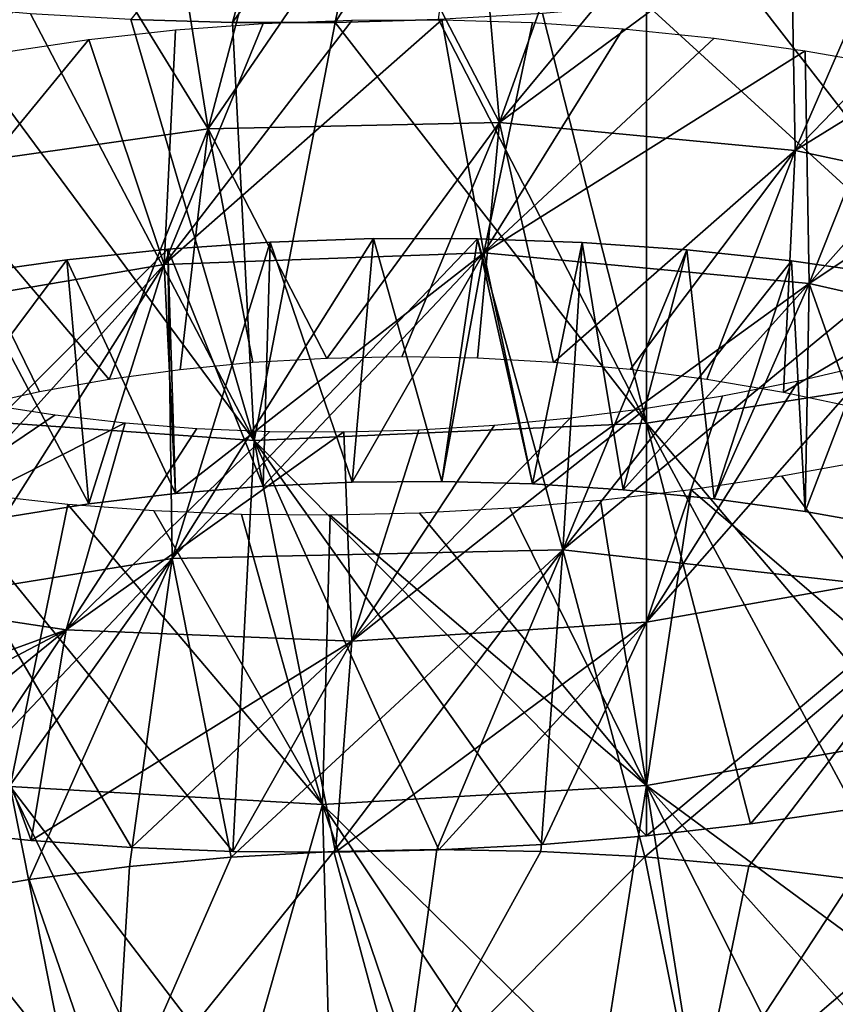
# Model space of a CAD drawing. Header units: millimetres. Extents: x -161 to 161, y -94 to 1149.
# Tile 774 of 1056: x 42.38 to 45.14, y 396.42 to 399.76. Entities that reach past the tile are written whole.
import ezdxf

# ---------------------------------------------------------------- set-up
doc = ezdxf.new("R2010")
doc.units = ezdxf.units.MM
doc.header["$LTSCALE"] = 81.481481
for name, color, linetype in [('65', 7, 'CONTINUOUS'), ('66', 7, 'CONTINUOUS'), ('67', 7, 'CONTINUOUS'), ('68', 7, 'CONTINUOUS'), ('70', 7, 'CONTINUOUS'), ('80', 7, 'CONTINUOUS')]:
    doc.layers.add(name, color=color, linetype=linetype)

msp = doc.modelspace()

# ---------------------------------------------------------------- linework, layer by layer
at = {"layer": '65', "color": 7, "linetype": 'CONTINUOUS', "true_color": 0xaaaaaa}
for points in [[(42.8875, 400.1843, -25.9211), (43.2332, 400.2061, -25.9995), (43.0148, 399.3868, -25.0175), (42.8875, 400.1843, -25.9211)], [(43.2332, 400.2061, -25.9995), (43.5819, 400.2161, -26.0649), (43.0148, 399.3868, -25.0175), (43.2332, 400.2061, -25.9995)], [(43.0148, 399.3868, -25.0175), (43.5819, 400.2161, -26.0649), (44.0018, 399.4083, -25.2306), (43.0148, 399.3868, -25.0175)], [(43.5819, 400.2161, -26.0649), (43.9325, 400.2144, -26.1172), (44.0018, 399.4083, -25.2306), (43.5819, 400.2161, -26.0649)], [(43.9325, 400.2144, -26.1172), (44.2845, 400.2008, -26.1566), (44.0018, 399.4083, -25.2306), (43.9325, 400.2144, -26.1172)], [(44.2845, 400.2008, -26.1566), (44.6371, 400.1753, -26.1828), (44.0018, 399.4083, -25.2306), (44.2845, 400.2008, -26.1566)], [(42.5457, 400.1509, -25.8299), (42.8875, 400.1843, -25.9211), (43.0148, 399.3868, -25.0175), (42.5457, 400.1509, -25.8299)], [(44.6371, 400.1753, -26.1828), (44.9894, 400.1377, -26.196), (44.0018, 399.4083, -25.2306), (44.6371, 400.1753, -26.1828)], [(42.2089, 400.1061, -25.7259), (42.5457, 400.1509, -25.8299), (42.0723, 399.2534, -24.6803), (42.2089, 400.1061, -25.7259)], [(42.0723, 399.2534, -24.6803), (42.5457, 400.1509, -25.8299), (43.0148, 399.3868, -25.0175), (42.0723, 399.2534, -24.6803)], [(44.0018, 399.4083, -25.2306), (44.9894, 400.1377, -26.196), (45.0035, 399.314, -25.3167), (44.0018, 399.4083, -25.2306)], [(44.9894, 400.1377, -26.196), (45.3406, 400.0879, -26.196), (45.0035, 399.314, -25.3167), (44.9894, 400.1377, -26.196)], [(45.3406, 400.0879, -26.196), (45.6898, 400.0262, -26.183), (45.0035, 399.314, -25.3167), (45.3406, 400.0879, -26.196)], [(45.6898, 400.0262, -26.183), (46.0361, 399.9526, -26.1572), (45.0035, 399.314, -25.3167), (45.6898, 400.0262, -26.183)], [(45.0035, 399.314, -25.3167), (46.0361, 399.9526, -26.1572), (45.9902, 399.1027, -25.2757), (45.0035, 399.314, -25.3167)], [(42.0723, 399.2534, -24.6803), (43.0148, 399.3868, -25.0175), (42.6795, 398.5383, -23.9209), (42.0723, 399.2534, -24.6803)], [(42.6795, 398.5383, -23.9209), (43.0148, 399.3868, -25.0175), (42.9207, 398.5714, -24.0206), (42.6795, 398.5383, -23.9209)], [(42.9207, 398.5714, -24.0206), (43.0148, 399.3868, -25.0175), (43.1668, 398.5953, -24.1099), (42.9207, 398.5714, -24.0206)], [(43.0148, 399.3868, -25.0175), (44.0018, 399.4083, -25.2306), (43.417, 398.6098, -24.1887), (43.0148, 399.3868, -25.0175)], [(43.1668, 398.5953, -24.1099), (43.0148, 399.3868, -25.0175), (43.417, 398.6098, -24.1887), (43.1668, 398.5953, -24.1099)], [(43.417, 398.6098, -24.1887), (44.0018, 399.4083, -25.2306), (43.6706, 398.6148, -24.2571), (43.417, 398.6098, -24.1887)], [(43.6706, 398.6148, -24.2571), (44.0018, 399.4083, -25.2306), (43.9269, 398.6103, -24.3148), (43.6706, 398.6148, -24.2571)], [(43.9269, 398.6103, -24.3148), (44.0018, 399.4083, -25.2306), (44.1851, 398.596, -24.362), (43.9269, 398.6103, -24.3148)], [(44.0018, 399.4083, -25.2306), (45.0035, 399.314, -25.3167), (44.1851, 398.596, -24.362), (44.0018, 399.4083, -25.2306)], [(44.1851, 398.596, -24.362), (45.0035, 399.314, -25.3167), (44.4447, 398.5719, -24.3984), (44.1851, 398.596, -24.362)], [(44.4447, 398.5719, -24.3984), (45.0035, 399.314, -25.3167), (44.7046, 398.5379, -24.4239), (44.4447, 398.5719, -24.3984)], [(44.7046, 398.5379, -24.4239), (45.0035, 399.314, -25.3167), (44.964, 398.4938, -24.4386), (44.7046, 398.5379, -24.4239)], [(45.0035, 399.314, -25.3167), (45.9902, 399.1027, -25.2757), (44.964, 398.4938, -24.4386), (45.0035, 399.314, -25.3167)], [(42.2154, 398.4454, -23.6919), (42.0723, 399.2534, -24.6803), (42.4442, 398.4962, -23.8113), (42.2154, 398.4454, -23.6919)], [(42.4442, 398.4962, -23.8113), (42.0723, 399.2534, -24.6803), (42.6795, 398.5383, -23.9209), (42.4442, 398.4962, -23.8113)], [(44.964, 398.4938, -24.4386), (45.9902, 399.1027, -25.2757), (45.2216, 398.4397, -24.4425), (44.964, 398.4938, -24.4386)], [(42.4972, 398.418, -13.1395), (41.624, 397.8283, -12.4628), (42.267, 398.4531, -13.263), (42.4972, 398.418, -13.1395)], [(44.5, 397.7168, -11.5884), (43.5019, 397.6516, -11.7465), (44.5, 398.4411, -12.5452), (44.5, 397.7168, -11.5884)], [(44.5, 398.4411, -12.5452), (43.5019, 397.6516, -11.7465), (44.2421, 398.4079, -12.5796), (44.5, 398.4411, -12.5452)], [(42.7341, 398.3911, -13.0262), (41.624, 397.8283, -12.4628), (42.4972, 398.418, -13.1395), (42.7341, 398.3911, -13.0262)], [(42.5337, 397.6901, -12.0402), (41.624, 397.8283, -12.4628), (42.7341, 398.3911, -13.0262), (42.5337, 397.6901, -12.0402)], [(42.9767, 398.3724, -12.9237), (42.5337, 397.6901, -12.0402), (42.7341, 398.3911, -13.0262), (42.9767, 398.3724, -12.9237)], [(44.2421, 398.4079, -12.5796), (43.5019, 397.6516, -11.7465), (43.9847, 398.3834, -12.6255), (44.2421, 398.4079, -12.5796)], [(43.224, 398.3622, -12.8321), (42.5337, 397.6901, -12.0402), (42.9767, 398.3724, -12.9237), (43.224, 398.3622, -12.8321)], [(43.4749, 398.3606, -12.7518), (42.5337, 397.6901, -12.0402), (43.224, 398.3622, -12.8321), (43.4749, 398.3606, -12.7518)], [(43.5019, 397.6516, -11.7465), (42.5337, 397.6901, -12.0402), (43.4749, 398.3606, -12.7518), (43.5019, 397.6516, -11.7465)], [(43.7287, 398.3677, -12.683), (43.5019, 397.6516, -11.7465), (43.4749, 398.3606, -12.7518), (43.7287, 398.3677, -12.683)], [(43.9847, 398.3834, -12.6255), (43.5019, 397.6516, -11.7465), (43.7287, 398.3677, -12.683), (43.9847, 398.3834, -12.6255)], [(42.5337, 397.6901, -12.0402), (41.1183, 397.1746, -11.5878), (41.624, 397.8283, -12.4628), (42.5337, 397.6901, -12.0402)], [(41.4316, 397.1101, -11.4322), (41.1183, 397.1746, -11.5878), (42.5337, 397.6901, -12.0402), (41.4316, 397.1101, -11.4322)], [(41.7529, 397.0555, -11.2893), (41.4316, 397.1101, -11.4322), (42.5337, 397.6901, -12.0402), (41.7529, 397.0555, -11.2893)], [(42.0812, 397.011, -11.1594), (41.7529, 397.0555, -11.2893), (42.5337, 397.6901, -12.0402), (42.0812, 397.011, -11.1594)], [(42.4157, 396.9768, -11.0427), (42.0812, 397.011, -11.1594), (42.5337, 397.6901, -12.0402), (42.4157, 396.9768, -11.0427)], [(43.5019, 397.6516, -11.7465), (42.4157, 396.9768, -11.0427), (42.5337, 397.6901, -12.0402), (43.5019, 397.6516, -11.7465)], [(43.7963, 396.9448, -10.7128), (43.4465, 396.9369, -10.7745), (44.5, 397.7168, -11.5884), (43.7963, 396.9448, -10.7128)], [(44.5, 397.7168, -11.5884), (43.4465, 396.9369, -10.7745), (43.5019, 397.6516, -11.7465), (44.5, 397.7168, -11.5884)], [(44.1478, 396.9634, -10.6651), (43.7963, 396.9448, -10.7128), (44.5, 397.7168, -11.5884), (44.1478, 396.9634, -10.6651)], [(44.5, 396.9926, -10.6316), (44.1478, 396.9634, -10.6651), (44.5, 397.7168, -11.5884), (44.5, 396.9926, -10.6316)], [(42.7553, 396.953, -10.9395), (42.4157, 396.9768, -11.0427), (43.5019, 397.6516, -11.7465), (42.7553, 396.953, -10.9395)], [(43.0992, 396.9396, -10.8501), (42.7553, 396.953, -10.9395), (43.5019, 397.6516, -11.7465), (43.0992, 396.9396, -10.8501)], [(43.4465, 396.9369, -10.7745), (43.0992, 396.9396, -10.8501), (43.5019, 397.6516, -11.7465), (43.4465, 396.9369, -10.7745)], [(43.0929, 396.9201, -29.1541), (43.4404, 396.9393, -29.2237), (42.6958, 396.0124, -28.1588), (43.0929, 396.9201, -29.1541)], [(42.6958, 396.0124, -28.1588), (43.4404, 396.9393, -29.2237), (43.6713, 396.0872, -28.4093), (42.6958, 396.0124, -28.1588)], [(42.7488, 396.8885, -29.0724), (43.0929, 396.9201, -29.1541), (42.6958, 396.0124, -28.1588), (42.7488, 396.8885, -29.0724)], [(43.4404, 396.9393, -29.2237), (43.7902, 396.946, -29.281), (43.6713, 396.0872, -28.4093), (43.4404, 396.9393, -29.2237)], [(43.7902, 396.946, -29.281), (44.1418, 396.9401, -29.3262), (43.6713, 396.0872, -28.4093), (43.7902, 396.946, -29.281)], [(44.1418, 396.9401, -29.3262), (44.4943, 396.9215, -29.359), (43.6713, 396.0872, -28.4093), (44.1418, 396.9401, -29.3262)], [(43.6713, 396.0872, -28.4093), (44.4943, 396.9215, -29.359), (44.6715, 396.0398, -28.541), (43.6713, 396.0872, -28.4093)], [(44.4943, 396.9215, -29.359), (44.8469, 396.89, -29.3795), (44.6715, 396.0398, -28.541), (44.4943, 396.9215, -29.359)], [(42.4089, 396.8446, -28.9786), (42.7488, 396.8885, -29.0724), (42.6958, 396.0124, -28.1588), (42.4089, 396.8446, -28.9786)], [(44.8469, 396.89, -29.3795), (45.1987, 396.8456, -29.3876), (44.6715, 396.0398, -28.541), (44.8469, 396.89, -29.3795)], [(42.0743, 396.7884, -28.8728), (42.4089, 396.8446, -28.9786), (42.6958, 396.0124, -28.1588), (42.0743, 396.7884, -28.8728)], [(45.1987, 396.8456, -29.3876), (45.5487, 396.7883, -29.3833), (44.6715, 396.0398, -28.541), (45.1987, 396.8456, -29.3876)], [(41.7744, 395.82, -27.793), (42.0743, 396.7884, -28.8728), (42.6958, 396.0124, -28.1588), (41.7744, 395.82, -27.793)], [(45.5487, 396.7883, -29.3833), (45.8961, 396.7183, -29.367), (44.6715, 396.0398, -28.541), (45.5487, 396.7883, -29.3833)], [(44.6715, 396.0398, -28.541), (45.8961, 396.7183, -29.367), (45.6664, 395.8675, -28.5525), (44.6715, 396.0398, -28.541)]]:
    msp.add_3dface(points, dxfattribs=at)
at = {"layer": '66', "color": 7, "linetype": 'CONTINUOUS', "true_color": 0xaaaaaa}
for points in [[(43.0976, 399.747, -8.8039), (43.2826, 400.4202, -9.7818), (42.7532, 399.7568, -8.894), (43.0976, 399.747, -8.8039)], [(43.5844, 400.4248, -9.7096), (43.2826, 400.4202, -9.7818), (43.0976, 399.747, -8.8039), (43.5844, 400.4248, -9.7096)], [(43.4453, 399.7472, -8.7281), (43.5844, 400.4248, -9.7096), (43.0976, 399.747, -8.8039), (43.4453, 399.7472, -8.7281)], [(43.8884, 400.4386, -9.6506), (43.5844, 400.4248, -9.7096), (43.4453, 399.7472, -8.7281), (43.8884, 400.4386, -9.6506)], [(43.7955, 399.7575, -8.6666), (43.8884, 400.4386, -9.6506), (43.4453, 399.7472, -8.7281), (43.7955, 399.7575, -8.6666)], [(42.879, 398.9793, -27.0421), (43.2016, 398.1765, -26.2091), (43.2256, 399.0032, -27.1206), (42.879, 398.9793, -27.0421)], [(43.2016, 398.1765, -26.2091), (43.5029, 398.1902, -26.2802), (43.2256, 399.0032, -27.1206), (43.2016, 398.1765, -26.2091)], [(43.2256, 399.0032, -27.1206), (43.5029, 398.1902, -26.2802), (43.5754, 399.0151, -27.1863), (43.2256, 399.0032, -27.1206)], [(43.5029, 398.1902, -26.2802), (43.8072, 398.1929, -26.3397), (43.5754, 399.0151, -27.1863), (43.5029, 398.1902, -26.2802)], [(43.5754, 399.0151, -27.1863), (43.8072, 398.1929, -26.3397), (43.9278, 399.0149, -27.2392), (43.5754, 399.0151, -27.1863)], [(43.8072, 398.1929, -26.3397), (44.1136, 398.1845, -26.3876), (43.9278, 399.0149, -27.2392), (43.8072, 398.1929, -26.3397)], [(43.9278, 399.0149, -27.2392), (44.1136, 398.1845, -26.3876), (44.2818, 399.0022, -27.2793), (43.9278, 399.0149, -27.2392)], [(44.1136, 398.1845, -26.3876), (44.4214, 398.1648, -26.4237), (44.2818, 399.0022, -27.2793), (44.1136, 398.1845, -26.3876)], [(44.2818, 399.0022, -27.2793), (44.4214, 398.1648, -26.4237), (44.6365, 398.9771, -27.3062), (44.2818, 399.0022, -27.2793)], [(42.5365, 398.9434, -26.9511), (42.9039, 398.152, -26.1266), (42.879, 398.9793, -27.0421), (42.5365, 398.9434, -26.9511)], [(42.9039, 398.152, -26.1266), (43.2016, 398.1765, -26.2091), (42.879, 398.9793, -27.0421), (42.9039, 398.152, -26.1266)], [(44.4214, 398.1648, -26.4237), (44.7296, 398.1337, -26.448), (44.6365, 398.9771, -27.3062), (44.4214, 398.1648, -26.4237)], [(44.6365, 398.9771, -27.3062), (44.7296, 398.1337, -26.448), (44.9907, 398.9395, -27.3201), (44.6365, 398.9771, -27.3062)], [(42.199, 398.8958, -26.8476), (42.6106, 398.1168, -26.0327), (42.5365, 398.9434, -26.9511), (42.199, 398.8958, -26.8476)], [(42.6106, 398.1168, -26.0327), (42.9039, 398.152, -26.1266), (42.5365, 398.9434, -26.9511), (42.6106, 398.1168, -26.0327)], [(44.7296, 398.1337, -26.448), (45.0371, 398.0911, -26.4603), (44.9907, 398.9395, -27.3201), (44.7296, 398.1337, -26.448)], [(44.9907, 398.9395, -27.3201), (45.0371, 398.0911, -26.4603), (45.3435, 398.8894, -27.3211), (44.9907, 398.9395, -27.3201)], [(42.3226, 398.071, -25.9275), (42.6106, 398.1168, -26.0327), (42.199, 398.8958, -26.8476), (42.3226, 398.071, -25.9275)], [(45.0371, 398.0911, -26.4603), (45.343, 398.0373, -26.461), (45.3435, 398.8894, -27.3211), (45.0371, 398.0911, -26.4603)]]:
    msp.add_3dface(points, dxfattribs=at)
at = {"layer": '67', "color": 7, "linetype": 'CONTINUOUS', "true_color": 0xaaaaaa}
for points in [[(43.1707, 398.332, -9.796), (42.0781, 399.8062, -9.1165), (41.8897, 398.4213, -10.1977), (43.1707, 398.332, -9.796)], [(42.413, 399.7765, -8.9983), (42.0781, 399.8062, -9.1165), (43.1707, 398.332, -9.796), (42.413, 399.7765, -8.9983)], [(44.5, 399.8086, -8.5874), (44.1474, 399.7779, -8.6196), (44.5, 398.3904, -9.5954), (44.5, 399.8086, -8.5874)], [(42.7532, 399.7568, -8.894), (42.413, 399.7765, -8.9983), (43.1707, 398.332, -9.796), (42.7532, 399.7568, -8.894)], [(43.0976, 399.747, -8.8039), (42.7532, 399.7568, -8.894), (43.1707, 398.332, -9.796), (43.0976, 399.747, -8.8039)], [(43.7955, 399.7575, -8.6666), (43.4453, 399.7472, -8.7281), (44.5, 398.3904, -9.5954), (43.7955, 399.7575, -8.6666)], [(44.1474, 399.7779, -8.6196), (43.7955, 399.7575, -8.6666), (44.5, 398.3904, -9.5954), (44.1474, 399.7779, -8.6196)], [(43.4453, 399.7472, -8.7281), (43.0976, 399.747, -8.8039), (43.1707, 398.332, -9.796), (43.4453, 399.7472, -8.7281)], [(44.5, 398.3904, -9.5954), (43.4453, 399.7472, -8.7281), (43.1707, 398.332, -9.796), (44.5, 398.3904, -9.5954)], [(42.879, 398.9793, -27.0421), (43.2256, 399.0032, -27.1206), (42.8936, 397.9316, -28.0666), (42.879, 398.9793, -27.0421)], [(43.2256, 399.0032, -27.1206), (43.5754, 399.0151, -27.1863), (42.8936, 397.9316, -28.0666), (43.2256, 399.0032, -27.1206)], [(43.5754, 399.0151, -27.1863), (43.9278, 399.0149, -27.2392), (42.8936, 397.9316, -28.0666), (43.5754, 399.0151, -27.1863)], [(42.8936, 397.9316, -28.0666), (43.9278, 399.0149, -27.2392), (44.2167, 397.9611, -28.2932), (42.8936, 397.9316, -28.0666)], [(43.9278, 399.0149, -27.2392), (44.2818, 399.0022, -27.2793), (44.2167, 397.9611, -28.2932), (43.9278, 399.0149, -27.2392)], [(44.2818, 399.0022, -27.2793), (44.6365, 398.9771, -27.3062), (44.2167, 397.9611, -28.2932), (44.2818, 399.0022, -27.2793)], [(42.5365, 398.9434, -26.9511), (42.879, 398.9793, -27.0421), (41.629, 397.729, -27.664), (42.5365, 398.9434, -26.9511)], [(41.629, 397.729, -27.664), (42.879, 398.9793, -27.0421), (42.8936, 397.9316, -28.0666), (41.629, 397.729, -27.664)], [(44.6365, 398.9771, -27.3062), (44.9907, 398.9395, -27.3201), (44.2167, 397.9611, -28.2932), (44.6365, 398.9771, -27.3062)], [(42.199, 398.8958, -26.8476), (42.5365, 398.9434, -26.9511), (41.629, 397.729, -27.664), (42.199, 398.8958, -26.8476)], [(44.9907, 398.9395, -27.3201), (45.3435, 398.8894, -27.3211), (44.2167, 397.9611, -28.2932), (44.9907, 398.9395, -27.3201)], [(44.2167, 397.9611, -28.2932), (45.3435, 398.8894, -27.3211), (45.55, 397.8107, -28.3391), (44.2167, 397.9611, -28.2932)], [(42.0812, 397.011, -11.1594), (42.4157, 396.9768, -11.0427), (41.8897, 398.4213, -10.1977), (42.0812, 397.011, -11.1594)], [(42.4157, 396.9768, -11.0427), (42.7553, 396.953, -10.9395), (41.8897, 398.4213, -10.1977), (42.4157, 396.9768, -11.0427)], [(42.7553, 396.953, -10.9395), (43.0992, 396.9396, -10.8501), (41.8897, 398.4213, -10.1977), (42.7553, 396.953, -10.9395)], [(43.0992, 396.9396, -10.8501), (43.1707, 398.332, -9.796), (41.8897, 398.4213, -10.1977), (43.0992, 396.9396, -10.8501)], [(44.5, 396.9926, -10.6316), (44.5, 398.3904, -9.5954), (43.1707, 398.332, -9.796), (44.5, 396.9926, -10.6316)], [(43.0992, 396.9396, -10.8501), (43.4465, 396.9369, -10.7745), (43.1707, 398.332, -9.796), (43.0992, 396.9396, -10.8501)], [(43.4465, 396.9369, -10.7745), (43.7963, 396.9448, -10.7128), (43.1707, 398.332, -9.796), (43.4465, 396.9369, -10.7745)], [(43.7963, 396.9448, -10.7128), (44.1478, 396.9634, -10.6651), (43.1707, 398.332, -9.796), (43.7963, 396.9448, -10.7128)], [(44.1478, 396.9634, -10.6651), (44.5, 396.9926, -10.6316), (43.1707, 398.332, -9.796), (44.1478, 396.9634, -10.6651)], [(43.0929, 396.9201, -29.1541), (42.8936, 397.9316, -28.0666), (44.2167, 397.9611, -28.2932), (43.0929, 396.9201, -29.1541)], [(43.4404, 396.9393, -29.2237), (43.0929, 396.9201, -29.1541), (44.2167, 397.9611, -28.2932), (43.4404, 396.9393, -29.2237)], [(43.7902, 396.946, -29.281), (43.4404, 396.9393, -29.2237), (44.2167, 397.9611, -28.2932), (43.7902, 396.946, -29.281)], [(44.1418, 396.9401, -29.3262), (43.7902, 396.946, -29.281), (44.2167, 397.9611, -28.2932), (44.1418, 396.9401, -29.3262)], [(44.4943, 396.9215, -29.359), (44.1418, 396.9401, -29.3262), (44.2167, 397.9611, -28.2932), (44.4943, 396.9215, -29.359)], [(44.4943, 396.9215, -29.359), (44.2167, 397.9611, -28.2932), (45.55, 397.8107, -28.3391), (44.4943, 396.9215, -29.359)], [(41.746, 396.7202, -28.7552), (41.629, 397.729, -27.664), (42.8936, 397.9316, -28.0666), (41.746, 396.7202, -28.7552)], [(42.0743, 396.7884, -28.8728), (41.746, 396.7202, -28.7552), (42.8936, 397.9316, -28.0666), (42.0743, 396.7884, -28.8728)], [(42.4089, 396.8446, -28.9786), (42.0743, 396.7884, -28.8728), (42.8936, 397.9316, -28.0666), (42.4089, 396.8446, -28.9786)], [(42.7488, 396.8885, -29.0724), (42.4089, 396.8446, -28.9786), (42.8936, 397.9316, -28.0666), (42.7488, 396.8885, -29.0724)], [(43.0929, 396.9201, -29.1541), (42.7488, 396.8885, -29.0724), (42.8936, 397.9316, -28.0666), (43.0929, 396.9201, -29.1541)], [(44.8469, 396.89, -29.3795), (44.4943, 396.9215, -29.359), (45.55, 397.8107, -28.3391), (44.8469, 396.89, -29.3795)], [(45.1987, 396.8456, -29.3876), (44.8469, 396.89, -29.3795), (45.55, 397.8107, -28.3391), (45.1987, 396.8456, -29.3876)]]:
    msp.add_3dface(points, dxfattribs=at)
at = {"layer": '68', "color": 7, "linetype": 'CONTINUOUS', "true_color": 0xaaaaaa}
for points in [[(45.5976, 397.9098, -11.5744), (44.5, 397.7168, -11.5884), (45.2711, 398.5935, -12.512), (45.5976, 397.9098, -11.5744)], [(45.2711, 398.5935, -12.512), (44.5, 397.7168, -11.5884), (45.0151, 398.534, -12.5115), (45.2711, 398.5935, -12.512)], [(45.0151, 398.534, -12.5115), (44.5, 397.7168, -11.5884), (44.7578, 398.4831, -12.5226), (45.0151, 398.534, -12.5115)], [(44.5, 397.7168, -11.5884), (44.5, 398.4411, -12.5452), (44.7578, 398.4831, -12.5226), (44.5, 397.7168, -11.5884)], [(44.5, 396.9926, -10.6316), (44.5, 397.7168, -11.5884), (45.5976, 397.9098, -11.5744), (44.5, 396.9926, -10.6316)], [(44.8526, 397.0328, -10.6125), (44.5, 396.9926, -10.6316), (45.5976, 397.9098, -11.5744), (44.8526, 397.0328, -10.6125)], [(45.2045, 397.0838, -10.6076), (44.8526, 397.0328, -10.6125), (45.5976, 397.9098, -11.5744), (45.2045, 397.0838, -10.6076)]]:
    msp.add_3dface(points, dxfattribs=at)
at = {"layer": '70', "color": 7, "linetype": 'CONTINUOUS', "true_color": 0xaaaaaa}
for points in [[(45.2045, 399.9007, -8.567), (44.8526, 399.8495, -8.5698), (45.8247, 398.5982, -9.6016), (45.2045, 399.9007, -8.567)], [(44.8526, 399.8495, -8.5698), (44.5, 399.8086, -8.5874), (45.8247, 398.5982, -9.6016), (44.8526, 399.8495, -8.5698)], [(44.5, 399.8086, -8.5874), (44.5, 398.3904, -9.5954), (45.8247, 398.5982, -9.6016), (44.5, 399.8086, -8.5874)], [(44.5, 398.3904, -9.5954), (45.5547, 397.1454, -10.6168), (45.8247, 398.5982, -9.6016), (44.5, 398.3904, -9.5954)], [(44.5, 398.3904, -9.5954), (44.5, 396.9926, -10.6316), (44.8526, 397.0328, -10.6125), (44.5, 398.3904, -9.5954)], [(44.5, 398.3904, -9.5954), (44.8526, 397.0328, -10.6125), (45.2045, 397.0838, -10.6076), (44.5, 398.3904, -9.5954)], [(44.5, 398.3904, -9.5954), (45.2045, 397.0838, -10.6076), (45.5547, 397.1454, -10.6168), (44.5, 398.3904, -9.5954)]]:
    msp.add_3dface(points, dxfattribs=at)
at = {"layer": '80', "color": 7, "linetype": 'CONTINUOUS', "true_color": 0xaaaaaa}
for points in [[(43.5029, 399.7556, -24.8274), (43.8072, 399.7566, -24.887), (42.866, 398.9279, -25.3826), (43.5029, 399.7556, -24.8274)], [(42.866, 398.9279, -25.3826), (43.8072, 399.7566, -24.887), (43.9487, 398.9667, -25.6313), (42.866, 398.9279, -25.3826)], [(43.2016, 399.744, -24.756), (43.5029, 399.7556, -24.8274), (42.866, 398.9279, -25.3826), (43.2016, 399.744, -24.756)], [(43.8072, 399.7566, -24.887), (44.1136, 399.7468, -24.9347), (43.9487, 398.9667, -25.6313), (43.8072, 399.7566, -24.887)], [(42.6106, 399.6894, -24.5779), (42.9039, 399.7219, -24.6728), (42.866, 398.9279, -25.3826), (42.6106, 399.6894, -24.5779)], [(42.9039, 399.7219, -24.6728), (43.2016, 399.744, -24.756), (42.866, 398.9279, -25.3826), (42.9039, 399.7219, -24.6728)], [(44.1136, 399.7468, -24.9347), (44.4214, 399.7261, -24.9702), (43.9487, 398.9667, -25.6313), (44.1136, 399.7468, -24.9347)], [(44.4214, 399.7261, -24.9702), (44.7296, 399.6943, -24.9935), (43.9487, 398.9667, -25.6313), (44.4214, 399.7261, -24.9702)], [(42.3226, 399.6466, -24.4715), (42.6106, 399.6894, -24.5779), (41.8424, 398.7537, -24.9857), (42.3226, 399.6466, -24.4715)], [(41.8424, 398.7537, -24.9857), (42.6106, 399.6894, -24.5779), (42.866, 398.9279, -25.3826), (41.8424, 398.7537, -24.9857)], [(44.7296, 399.6943, -24.9935), (45.0371, 399.6514, -25.0047), (43.9487, 398.9667, -25.6313), (44.7296, 399.6943, -24.9935)], [(43.9487, 398.9667, -25.6313), (45.0371, 399.6514, -25.0047), (45.0512, 398.8638, -25.7271), (43.9487, 398.9667, -25.6313)], [(45.0371, 399.6514, -25.0047), (45.343, 399.5977, -25.0037), (45.0512, 398.8638, -25.7271), (45.0371, 399.6514, -25.0047)], [(45.343, 399.5977, -25.0037), (45.6462, 399.5331, -24.991), (45.0512, 398.8638, -25.7271), (45.343, 399.5977, -25.0037)], [(45.6462, 399.5331, -24.991), (45.9462, 399.4578, -24.9665), (45.0512, 398.8638, -25.7271), (45.6462, 399.5331, -24.991)], [(45.0512, 398.8638, -25.7271), (45.9462, 399.4578, -24.9665), (46.134, 398.6184, -25.6708), (45.0512, 398.8638, -25.7271)], [(42.9039, 398.152, -26.1266), (42.866, 398.9279, -25.3826), (43.9487, 398.9667, -25.6313), (42.9039, 398.152, -26.1266)], [(43.2016, 398.1765, -26.2091), (42.9039, 398.152, -26.1266), (43.9487, 398.9667, -25.6313), (43.2016, 398.1765, -26.2091)], [(43.5029, 398.1902, -26.2802), (43.2016, 398.1765, -26.2091), (43.9487, 398.9667, -25.6313), (43.5029, 398.1902, -26.2802)], [(43.8072, 398.1929, -26.3397), (43.5029, 398.1902, -26.2802), (43.9487, 398.9667, -25.6313), (43.8072, 398.1929, -26.3397)], [(44.1136, 398.1845, -26.3876), (43.8072, 398.1929, -26.3397), (43.9487, 398.9667, -25.6313), (44.1136, 398.1845, -26.3876)], [(44.1136, 398.1845, -26.3876), (43.9487, 398.9667, -25.6313), (45.0512, 398.8638, -25.7271), (44.1136, 398.1845, -26.3876)], [(42.0409, 398.0148, -25.8113), (41.8424, 398.7537, -24.9857), (42.866, 398.9279, -25.3826), (42.0409, 398.0148, -25.8113)], [(42.3226, 398.071, -25.9275), (42.0409, 398.0148, -25.8113), (42.866, 398.9279, -25.3826), (42.3226, 398.071, -25.9275)], [(42.6106, 398.1168, -26.0327), (42.3226, 398.071, -25.9275), (42.866, 398.9279, -25.3826), (42.6106, 398.1168, -26.0327)], [(42.9039, 398.152, -26.1266), (42.6106, 398.1168, -26.0327), (42.866, 398.9279, -25.3826), (42.9039, 398.152, -26.1266)], [(44.4214, 398.1648, -26.4237), (44.1136, 398.1845, -26.3876), (45.0512, 398.8638, -25.7271), (44.4214, 398.1648, -26.4237)], [(44.7296, 398.1337, -26.448), (44.4214, 398.1648, -26.4237), (45.0512, 398.8638, -25.7271), (44.7296, 398.1337, -26.448)], [(45.0371, 398.0911, -26.4603), (44.7296, 398.1337, -26.448), (45.0512, 398.8638, -25.7271), (45.0371, 398.0911, -26.4603)], [(45.343, 398.0373, -26.461), (45.0371, 398.0911, -26.4603), (45.0512, 398.8638, -25.7271), (45.343, 398.0373, -26.461)], [(45.343, 398.0373, -26.461), (45.0512, 398.8638, -25.7271), (46.134, 398.6184, -25.6708), (45.343, 398.0373, -26.461)], [(45.2643, 398.2662, -11.2394), (44.9584, 398.2105, -11.2404), (45.5976, 397.3556, -11.9959), (45.2643, 398.2662, -11.2394)], [(44.9584, 398.2105, -11.2404), (44.6514, 398.1645, -11.2544), (45.5976, 397.3556, -11.9959), (44.9584, 398.2105, -11.2404)], [(44.6514, 398.1645, -11.2544), (44.3439, 398.1283, -11.2816), (44.5, 397.1627, -12.0114), (44.6514, 398.1645, -11.2544)], [(45.5976, 397.3556, -11.9959), (44.6514, 398.1645, -11.2544), (44.5, 397.1627, -12.0114), (45.5976, 397.3556, -11.9959)], [(42.5402, 398.1152, -11.7152), (42.2547, 398.1462, -11.8309), (42.3443, 397.1603, -12.5384), (42.5402, 398.1152, -11.7152)], [(44.3439, 398.1283, -11.2816), (44.037, 398.102, -11.3219), (44.5, 397.1627, -12.0114), (44.3439, 398.1283, -11.2816)], [(43.4024, 397.0984, -12.1939), (42.5402, 398.1152, -11.7152), (42.3443, 397.1603, -12.5384), (43.4024, 397.0984, -12.1939)], [(42.8314, 398.0936, -11.6117), (42.5402, 398.1152, -11.7152), (43.4024, 397.0984, -12.1939), (42.8314, 398.0936, -11.6117)], [(43.1276, 398.0813, -11.5203), (42.8314, 398.0936, -11.6117), (43.4024, 397.0984, -12.1939), (43.1276, 398.0813, -11.5203)], [(43.7314, 398.0854, -11.3752), (43.4279, 398.0786, -11.4415), (44.5, 397.1627, -12.0114), (43.7314, 398.0854, -11.3752)], [(44.037, 398.102, -11.3219), (43.7314, 398.0854, -11.3752), (44.5, 397.1627, -12.0114), (44.037, 398.102, -11.3219)], [(43.4279, 398.0786, -11.4415), (43.1276, 398.0813, -11.5203), (43.4024, 397.0984, -12.1939), (43.4279, 398.0786, -11.4415)], [(44.5, 397.1627, -12.0114), (43.4279, 398.0786, -11.4415), (43.4024, 397.0984, -12.1939), (44.5, 397.1627, -12.0114)], [(45.5681, 396.3765, -12.7508), (45.5976, 397.3556, -11.9959), (44.5, 397.1627, -12.0114), (45.5681, 396.3765, -12.7508)], [(42.2547, 396.2078, -13.3353), (42.5402, 396.1736, -13.2206), (42.3443, 397.1603, -12.5384), (42.2547, 396.2078, -13.3353)], [(42.5402, 396.1736, -13.2206), (42.8314, 396.149, -13.1177), (42.3443, 397.1603, -12.5384), (42.5402, 396.1736, -13.2206)], [(42.8314, 396.149, -13.1177), (43.1276, 396.1341, -13.0267), (42.3443, 397.1603, -12.5384), (42.8314, 396.149, -13.1177)], [(43.1276, 396.1341, -13.0267), (43.4024, 397.0984, -12.1939), (42.3443, 397.1603, -12.5384), (43.1276, 396.1341, -13.0267)], [(44.3439, 396.1742, -12.7867), (44.5, 397.1627, -12.0114), (43.4024, 397.0984, -12.1939), (44.3439, 396.1742, -12.7867)], [(44.3439, 396.1742, -12.7867), (44.6514, 396.2095, -12.7585), (44.5, 397.1627, -12.0114), (44.3439, 396.1742, -12.7867)], [(44.6514, 396.2095, -12.7585), (44.9584, 396.2551, -12.7432), (44.5, 397.1627, -12.0114), (44.6514, 396.2095, -12.7585)], [(44.9584, 396.2551, -12.7432), (45.2643, 396.3108, -12.7406), (44.5, 397.1627, -12.0114), (44.9584, 396.2551, -12.7432)], [(45.2643, 396.3108, -12.7406), (45.5681, 396.3765, -12.7508), (44.5, 397.1627, -12.0114), (45.2643, 396.3108, -12.7406)], [(43.1276, 396.1341, -13.0267), (43.4279, 396.1291, -12.9479), (43.4024, 397.0984, -12.1939), (43.1276, 396.1341, -13.0267)], [(43.4279, 396.1291, -12.9479), (43.7314, 396.134, -12.8816), (43.4024, 397.0984, -12.1939), (43.4279, 396.1291, -12.9479)], [(43.7314, 396.134, -12.8816), (44.037, 396.149, -12.8278), (43.4024, 397.0984, -12.1939), (43.7314, 396.134, -12.8816)], [(44.037, 396.149, -12.8278), (44.3439, 396.1742, -12.7867), (43.4024, 397.0984, -12.1939), (44.037, 396.149, -12.8278)]]:
    msp.add_3dface(points, dxfattribs=at)

doc.saveas('drawing.dxf')
